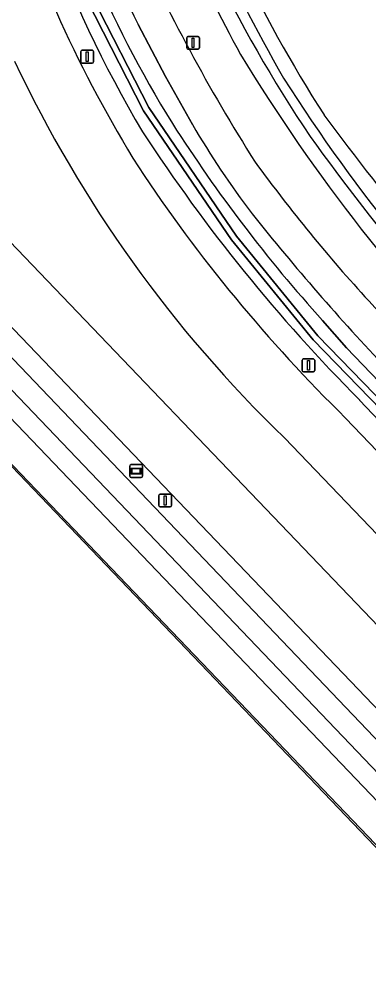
# Model space of a CAD drawing. Extents: x 155275 to 156265, y 382654 to 383635.
# Drawn here: x 155353.3 to 155380.7, y 382926 to 383000.9 of the extents above; entities that cross this region are included whole.
import ezdxf

# ---------------------------------------------------------------- set-up
doc = ezdxf.new("R2010")
doc.units = 0
for name, color, linetype in [('IMGEO_Berm_groen', 7, 'Continuous'), ('IMGEO_Fietspad_gesloten', 7, 'Continuous'), ('IMGEO_Groenvoorziening', 7, 'Continuous'), ('IMGEO_Lichtmast', 7, 'Continuous'), ('IMGEO_Oever', 7, 'Continuous'), ('IMGEO_Rijbaan_regionaal_gesloten', 7, 'Continuous'), ('IMGEO_Waterloop', 7, 'Continuous'), ('IMGEO_Wegwijzer', 7, 'Continuous')]:
    doc.layers.add(name, color=color, linetype=linetype)

msp = doc.modelspace()

# ---------------------------------------------------------------- linework, layer by layer
at = {"layer": 'IMGEO_Berm_groen'}
for points in [[(155437.275, 382888.537), (155281.344, 383051.211)], [(155282.267, 383047.629), (155302.997, 383026.374), (155416.528, 382907.651), (155426.247, 382897.413), (155425.49, 382896.737)], [(155425.49, 382896.737), (155415.416, 382906.833), (155383.699, 382939.465), (155304.78, 383021.924), (155281.253, 383046.66)], [(155279.261, 383046.251), (155414.868, 382904.713), (155426.578, 382892.545), (155428.419, 382890.877)], [(155366.867, 382992.612), (155364.763, 382996.374), (155362.605, 383000.445)], [(155377.061, 382977.285), (155378.928, 382975.158), (155420.564, 382931.861), (155428.837, 382923.426), (155432.495, 382919.332), (155435.67, 382915.583), (155435.699, 382915.55), (155440.289, 382910.148), (155443.7, 382905.503), (155449.03, 382899.261), (155447.774, 382897.917), (155441.782, 382904.424), (155434.724, 382913.469), (155433.835, 382914.566), (155428.239, 382920.741), (155393.397, 382956.947), (155379.965, 382971.066)], [(155378.866, 382969.662), (155427.367, 382919.186)]]:
    msp.add_lwpolyline(points, dxfattribs=at)
msp.add_lwpolyline([(155382.277, 382935.001), (155382.376, 382935.096), (155274.819, 383047.261), (155274.727, 383047.171), (155319.956, 382999.999), (155350.418, 382968.229)], close=True, dxfattribs=at)
for centre, radius, start, end in [((155441.261, 383038.735), 91.163, 188.16384, 210.81245), ((155450.51, 383044.056), 98.128, 192.1456, 206.3867), ((155443.343, 383041.186), 91.877, 194.13928, 211.85318), ((155447.225, 383041.921), 99.619, 197.03082, 211.88066), ((155462.718, 383054.827), 115.542, 212.52859, 222.15341), ((155426.728, 383027.625), 69.349, 210.32368, 217.27566), ((155473.188, 383064.009), 131.639, 213.14289, 224.91387), ((155462.837, 383055.578), 120.136, 213.47907, 225.65594), ((155523.942, 383107.603), 195.202, 218.67401, 223.3833)]:
    msp.add_arc(centre, radius, start, end, dxfattribs=at)
at = {"layer": 'IMGEO_Fietspad_gesloten'}
for points in [[(155279.516, 383049.469), (155281.344, 383051.211), (155280.12, 383052.488), (155274.819, 383047.261), (155382.376, 382935.096), (155396.682, 382920.348), (155411.8, 382904.604), (155427.596, 382888.164), (155439.855, 382875.441), (155446.27, 382868.802), (155448.602, 382866.131), (155448.987, 382865.586), (155449.17, 382865.237), (155449.186, 382865.219)], [(155449.186, 382865.219), (155450.258, 382867.867), (155447.713, 382870.572), (155433.115, 382885.819), (155428.419, 382890.877), (155426.578, 382892.545), (155414.868, 382904.713), (155279.261, 383046.251)], [(155362.605, 383000.445), (155364.763, 382996.374), (155366.867, 382992.612)], [(155467.471, 382885.215), (155466.274, 382886.546), (155462.125, 382891.56), (155457.382, 382897.564), (155452.381, 382903.663), (155418.229, 382939.486), (155388.973, 382969.911), (155384.202, 382974.94), (155380.679, 382978.82)]]:
    msp.add_lwpolyline(points, dxfattribs=at)
for centre, radius, start, end in [((155450.51, 383044.056), 98.128, 192.1456, 206.3867), ((155487.836, 383063.699), 137.648, 204.08344, 212.53567), ((155426.728, 383027.625), 69.349, 210.32368, 217.27566), ((155472.411, 383063.043), 124.533, 216.10065, 222.55635), ((155523.942, 383107.603), 195.202, 218.67401, 223.3833)]:
    msp.add_arc(centre, radius, start, end, dxfattribs=at)
at = {"layer": 'IMGEO_Groenvoorziening'}
for points in [[(155328.614, 383091.19), (155327.888, 383090.483), (155308.04, 383071.156), (155305.317, 383068.484), (155288.375, 383051.862), (155287.661, 383051.161), (155442.782, 382889.374), (155447.09, 382884.981), (155450.038, 382881.825), (155452.242, 382883.926), (155441.293, 382895.656), (155436.926, 382900.682), (155433.165, 382905.476)], [(155380.679, 382978.82), (155384.202, 382974.94), (155388.973, 382969.911), (155418.229, 382939.486), (155452.381, 382903.663), (155457.382, 382897.564), (155462.125, 382891.56), (155466.274, 382886.546), (155466.522, 382886.637), (155468.811, 382887.342)], [(155426.969, 382912.9), (155423.221, 382916.929), (155374.084, 382968.1)]]:
    msp.add_lwpolyline(points, dxfattribs=at)
for centre, radius, start, end in [((155476.495, 383056.883), 117.892, 198.83256, 212.59601), ((155465.831, 383051.05), 108.923, 198.57043, 209.08287), ((155487.836, 383063.699), 137.648, 204.08344, 212.53567), ((155486.723, 383068.331), 135.671, 211.17256, 225.21409), ((155443.721, 383040.382), 100.369, 205.24766, 226.06751), ((155531.513, 383106.836), 191.56, 216.3212, 223.81502), ((155472.411, 383063.043), 124.533, 216.10065, 222.55635)]:
    msp.add_arc(centre, radius, start, end, dxfattribs=at)
at = {"layer": 'IMGEO_Lichtmast'}
for p, q in [((155366.418, 382998.609), (155366.418, 382999.409)), ((155366.418, 382999.409), (155366.418, 382998.609)), ((155366.518, 382999.509), (155367.308, 382999.509)), ((155367.308, 382999.509), (155366.518, 382999.509)), ((155367.408, 382999.409), (155367.408, 382998.609)), ((155367.408, 382998.609), (155367.408, 382999.409)), ((155367.308, 382998.509), (155366.518, 382998.509)), ((155366.518, 382998.509), (155367.308, 382998.509)), ((155358.12, 382997.522), (155358.12, 382998.322)), ((155358.12, 382998.322), (155358.12, 382997.522)), ((155358.22, 382998.422), (155359.01, 382998.422)), ((155359.01, 382998.422), (155358.22, 382998.422)), ((155359.11, 382998.322), (155359.11, 382997.522)), ((155359.11, 382997.522), (155359.11, 382998.322)), ((155359.01, 382997.422), (155358.22, 382997.422)), ((155358.22, 382997.422), (155359.01, 382997.422)), ((155375.453, 382973.38), (155375.453, 382974.18)), ((155375.453, 382974.18), (155375.453, 382973.38)), ((155375.553, 382974.28), (155376.343, 382974.28)), ((155376.343, 382974.28), (155375.553, 382974.28)), ((155376.443, 382974.18), (155376.443, 382973.38)), ((155376.443, 382973.38), (155376.443, 382974.18)), ((155376.343, 382973.28), (155375.553, 382973.28)), ((155375.553, 382973.28), (155376.343, 382973.28)), ((155364.231, 382962.807), (155364.231, 382963.607)), ((155364.231, 382963.607), (155364.231, 382962.807)), ((155364.331, 382963.707), (155365.121, 382963.707)), ((155365.121, 382963.707), (155364.331, 382963.707)), ((155365.221, 382963.607), (155365.221, 382962.807)), ((155365.221, 382962.807), (155365.221, 382963.607)), ((155365.121, 382962.707), (155364.331, 382962.707)), ((155364.331, 382962.707), (155365.121, 382962.707))]:
    msp.add_line(p, q, dxfattribs=at)
for points in [[(155366.838, 382999.384), (155366.988, 382999.384), (155366.988, 382998.634), (155366.838, 382998.634), (155366.838, 382999.384)], [(155358.54, 382998.297), (155358.69, 382998.297), (155358.69, 382997.547), (155358.54, 382997.547), (155358.54, 382998.297)], [(155375.873, 382974.155), (155376.023, 382974.155), (155376.023, 382973.405), (155375.873, 382973.405), (155375.873, 382974.155)], [(155364.651, 382963.582), (155364.801, 382963.582), (155364.801, 382962.832), (155364.651, 382962.832), (155364.651, 382963.582)]]:
    msp.add_lwpolyline(points, dxfattribs=at)
for centre, start, end in [((155366.518, 382999.409), 90, 180), ((155366.518, 382999.409), 90, 180), ((155367.308, 382999.409), 0, 90), ((155367.308, 382999.409), 360, 90), ((155366.518, 382998.609), 180, 270), ((155366.518, 382998.609), 180, 270), ((155367.308, 382998.609), 270, 0), ((155367.308, 382998.609), 270, 0), ((155358.22, 382998.322), 90, 180), ((155358.22, 382998.322), 90, 180), ((155359.01, 382998.322), 0, 90), ((155359.01, 382998.322), 360, 90), ((155358.22, 382997.522), 180, 270), ((155358.22, 382997.522), 180, 270), ((155359.01, 382997.522), 270, 0), ((155359.01, 382997.522), 270, 0), ((155375.553, 382974.18), 90, 180), ((155375.553, 382974.18), 90, 180), ((155376.343, 382974.18), 0, 90), ((155376.343, 382974.18), 360, 90), ((155375.553, 382973.38), 180, 270), ((155375.553, 382973.38), 180, 270), ((155376.343, 382973.38), 270, 0), ((155376.343, 382973.38), 270, 0), ((155364.331, 382963.607), 90, 180), ((155364.331, 382963.607), 90, 180), ((155365.121, 382963.607), 0, 90), ((155365.121, 382963.607), 360, 90), ((155364.331, 382962.807), 180, 270), ((155364.331, 382962.807), 180, 270), ((155365.121, 382962.807), 270, 0), ((155365.121, 382962.807), 270, 0)]:
    msp.add_arc(centre, 0.1, start, end, dxfattribs=at)
at = {"layer": 'IMGEO_Oever'}
for points in [[(155425.606, 382925.031), (155409.717, 382941.277), (155392.295, 382959.355), (155376.321, 382975.769), (155369.926, 382983.585), (155363.024, 382993.696), (155358.597, 383002.385), (155354.981, 383011.188), (155352.608, 383020.25)], [(155353.08, 383020.354), (155355.441, 383011.342), (155359.036, 383002.587), (155363.441, 382993.943), (155370.314, 382983.875), (155376.682, 382976.092), (155392.642, 382959.692), (155410.064, 382941.614), (155425.961, 382925.36)], [(155420.564, 382931.861), (155378.928, 382975.158), (155377.061, 382977.285)], [(155379.965, 382971.066), (155393.397, 382956.947), (155428.239, 382920.741), (155433.835, 382914.566), (155434.724, 382913.469), (155441.782, 382904.424), (155447.774, 382897.917), (155449.03, 382899.261), (155443.7, 382905.503), (155440.289, 382910.148), (155435.699, 382915.55), (155435.67, 382915.583), (155432.495, 382919.332), (155428.837, 382923.426), (155420.564, 382931.861)]]:
    msp.add_lwpolyline(points, dxfattribs=at)
for centre, radius, start, end in [((155441.261, 383038.735), 91.163, 188.16384, 210.81245), ((155484.862, 383060.029), 127.898, 198.13871, 209.91002), ((155463.138, 383050.53), 105.071, 196.89122, 214.05731), ((155443.343, 383041.186), 91.877, 194.13928, 211.85318), ((155476.495, 383056.883), 117.892, 198.83256, 212.59601), ((155465.831, 383051.05), 108.923, 198.57043, 209.08287), ((155486.723, 383068.331), 135.671, 211.17256, 225.21409), ((155487.706, 383068.519), 134.727, 212.4373, 226.02746), ((155531.513, 383106.836), 191.56, 216.3212, 223.81502), ((155462.718, 383054.827), 115.542, 212.52859, 222.15341), ((155473.188, 383064.009), 131.639, 213.14289, 224.91387), ((155521.084, 383095.703), 178.446, 215.65457, 224.42947)]:
    msp.add_arc(centre, radius, start, end, dxfattribs=at)
at = {"layer": 'IMGEO_Rijbaan_regionaal_gesloten'}
for points in [[(155287.661, 383051.161), (155284.558, 383054.398), (155281.344, 383051.211), (155437.275, 382888.537), (155443.924, 382881.684), (155450.367, 382874.978), (155452.668, 382872.378)], [(155455.495, 382876.107), (155453.147, 382878.496), (155450.038, 382881.825), (155447.09, 382884.981), (155442.782, 382889.374), (155287.661, 383051.161)], [(155427.367, 382919.186), (155378.866, 382969.662)], [(155374.084, 382968.1), (155423.221, 382916.929), (155426.969, 382912.9)]]:
    msp.add_lwpolyline(points, dxfattribs=at)
for centre, radius, start, end in [((155447.225, 383041.921), 99.619, 197.03082, 211.88066), ((155443.721, 383040.382), 100.369, 205.24766, 226.06751), ((155462.837, 383055.578), 120.136, 213.47907, 225.65594)]:
    msp.add_arc(centre, radius, start, end, dxfattribs=at)
at = {"layer": 'IMGEO_Waterloop'}
for points in [[(155281.253, 383046.66), (155304.78, 383021.924), (155383.699, 382939.465), (155415.416, 382906.833), (155425.49, 382896.737), (155426.247, 382897.413), (155416.528, 382907.651), (155302.997, 383026.374), (155282.267, 383047.629)], [(155352.608, 383020.25), (155354.981, 383011.188), (155358.597, 383002.385), (155363.024, 382993.696), (155369.926, 382983.585), (155376.321, 382975.769), (155392.295, 382959.355), (155409.717, 382941.277), (155425.606, 382925.031)], [(155425.961, 382925.36), (155410.064, 382941.614), (155392.642, 382959.692), (155376.682, 382976.092), (155370.314, 382983.875), (155363.441, 382993.943), (155359.036, 383002.587), (155355.441, 383011.342), (155353.08, 383020.354)]]:
    msp.add_lwpolyline(points, dxfattribs=at)
for centre, radius, start, end in [((155484.862, 383060.029), 127.898, 198.13871, 209.91002), ((155463.138, 383050.53), 105.071, 196.89122, 214.05731), ((155487.706, 383068.519), 134.727, 212.4373, 226.02746), ((155521.084, 383095.703), 178.446, 215.65457, 224.42947)]:
    msp.add_arc(centre, radius, start, end, dxfattribs=at)
at = {"layer": 'IMGEO_Wegwijzer'}
for p, q in [((155361.958, 382965.114), (155361.958, 382965.914)), ((155361.958, 382965.914), (155361.958, 382965.114)), ((155362.058, 382966.014), (155362.848, 382966.014)), ((155362.848, 382966.014), (155362.058, 382966.014)), ((155362.948, 382965.914), (155362.948, 382965.114)), ((155362.948, 382965.114), (155362.948, 382965.914)), ((155362.848, 382965.014), (155362.058, 382965.014)), ((155362.058, 382965.014), (155362.848, 382965.014))]:
    msp.add_line(p, q, dxfattribs=at)
for points in [[(155362.059, 382965.746), (155362.847, 382965.746), (155362.847, 382965.282), (155362.059, 382965.282), (155362.059, 382965.746)], [(155362.124, 382965.681), (155362.124, 382965.347), (155362.782, 382965.347), (155362.782, 382965.681), (155362.124, 382965.681)]]:
    msp.add_lwpolyline(points, dxfattribs=at)
for centre, start, end in [((155362.058, 382965.914), 90, 180), ((155362.058, 382965.914), 90, 180), ((155362.848, 382965.914), 0, 90), ((155362.848, 382965.914), 360, 90), ((155362.058, 382965.114), 180, 270), ((155362.058, 382965.114), 180, 270), ((155362.848, 382965.114), 270, 0), ((155362.848, 382965.114), 270, 0)]:
    msp.add_arc(centre, 0.1, start, end, dxfattribs=at)

doc.saveas('drawing.dxf')
